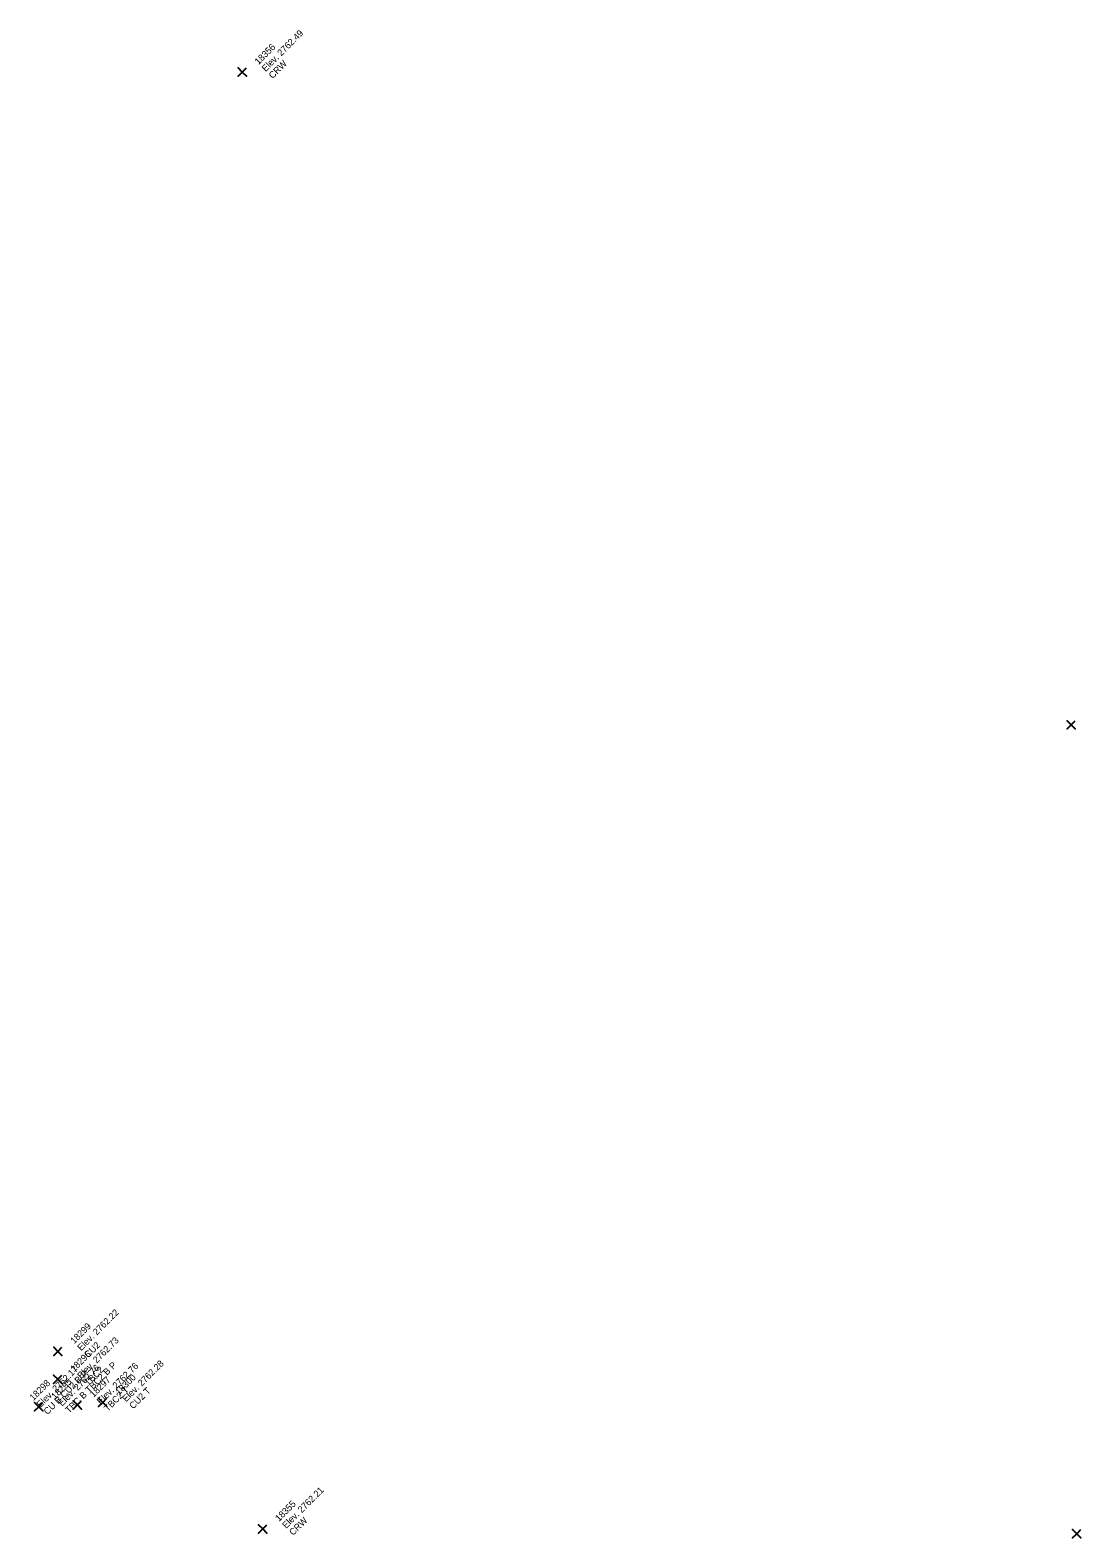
# Model space of a CAD drawing. Extents: x 2493999 to 2503109, y 700767 to 706646.
# Drawn here: x 2502267.2 to 2502305.3, y 701235 to 701289.7 of the extents above; entities that cross this region are included whole.
import ezdxf

# ---------------------------------------------------------------- set-up
doc = ezdxf.new("R2010")
doc.units = 0
doc.layers.add('ALG_CL_BLUE_Horiz', color=7, linetype='Continuous')
doc.layers.add('DES_SURFACE_Existing-Ground', color=7, linetype='Continuous')

msp = doc.modelspace()

# ---------------------------------------------------------------- linework, layer by layer
at = {"layer": 'ALG_CL_BLUE_Horiz'}
for points in [[(2502274.866, 701288.219), (2502274.716, 701288.369), (2502274.866, 701288.219), (2502274.716, 701288.069), (2502274.866, 701288.219), (2502275.016, 701288.069), (2502274.866, 701288.219), (2502275.016, 701288.369)], [(2502304.931, 701264.542), (2502304.781, 701264.692), (2502304.931, 701264.542), (2502304.781, 701264.392), (2502304.931, 701264.542), (2502305.081, 701264.392), (2502304.931, 701264.542), (2502305.081, 701264.692)], [(2502268.18, 701241.815), (2502268.03, 701241.965), (2502268.18, 701241.815), (2502268.03, 701241.665), (2502268.18, 701241.815), (2502268.33, 701241.665), (2502268.18, 701241.815), (2502268.33, 701241.965)], [(2502268.177, 701240.803), (2502268.027, 701240.953), (2502268.177, 701240.803), (2502268.027, 701240.653), (2502268.177, 701240.803), (2502268.327, 701240.653), (2502268.177, 701240.803), (2502268.327, 701240.953)], [(2502267.488, 701239.805), (2502267.338, 701239.955), (2502267.488, 701239.805), (2502267.338, 701239.655), (2502267.488, 701239.805), (2502267.638, 701239.655), (2502267.488, 701239.805), (2502267.638, 701239.955)], [(2502268.887, 701239.872), (2502268.737, 701240.022), (2502268.887, 701239.872), (2502268.737, 701239.722), (2502268.887, 701239.872), (2502269.037, 701239.722), (2502268.887, 701239.872), (2502269.037, 701240.022)], [(2502269.809, 701239.961), (2502269.659, 701240.111), (2502269.809, 701239.961), (2502269.659, 701239.811), (2502269.809, 701239.961), (2502269.959, 701239.811), (2502269.809, 701239.961), (2502269.959, 701240.111)], [(2502275.609, 701235.372), (2502275.459, 701235.522), (2502275.609, 701235.372), (2502275.459, 701235.222), (2502275.609, 701235.372), (2502275.759, 701235.222), (2502275.609, 701235.372), (2502275.759, 701235.522)], [(2502305.132, 701235.2), (2502304.982, 701235.35), (2502305.132, 701235.2), (2502304.982, 701235.05), (2502305.132, 701235.2), (2502305.282, 701235.05), (2502305.132, 701235.2), (2502305.282, 701235.35)]]:
    msp.add_lwpolyline(points, dxfattribs=at)

# ---------------------------------------------------------------- texts
at = {"layer": 'DES_SURFACE_Existing-Ground'}
for s, p in [('Elev. 2762.49', (2502275.715, 701288.219)), ('18356', (2502275.46, 701288.474)), ('CRW', (2502275.969, 701287.964)), ('Elev. 2762.22', (2502269.029, 701241.815)), ('18299', (2502268.774, 701242.07)), ('Elev. 2762.73', (2502269.026, 701240.803)), ('CU2', (2502269.283, 701241.56)), ('TBC B TBC2 B P', (2502268.591, 701239.55)), ('18296', (2502268.771, 701241.058)), ('Elev. 2762.76', (2502269.736, 701239.872)), ('Elev. 2762.28', (2502270.658, 701239.961)), ('Elev. 2762.17', (2502267.551, 701239.755)), ('CU B CU2 B P', (2502267.805, 701239.5)), ('18295', (2502268.082, 701240.06)), ('Elev. 2762.76', (2502268.337, 701239.805)), ('TBC2', (2502269.28, 701240.548)), ('18297', (2502269.481, 701240.127)), ('18300', (2502270.403, 701240.216)), ('18298', (2502267.296, 701240.01)), ('TBC2 T', (2502269.99, 701239.617)), ('CU2 T', (2502270.912, 701239.706)), ('Elev. 2762.21', (2502276.458, 701235.372)), ('18355', (2502276.203, 701235.627)), ('CRW', (2502276.712, 701235.117))]:
    msp.add_text(s, height=0.24, rotation=45, dxfattribs=at).set_placement(p)

doc.saveas('drawing.dxf')
